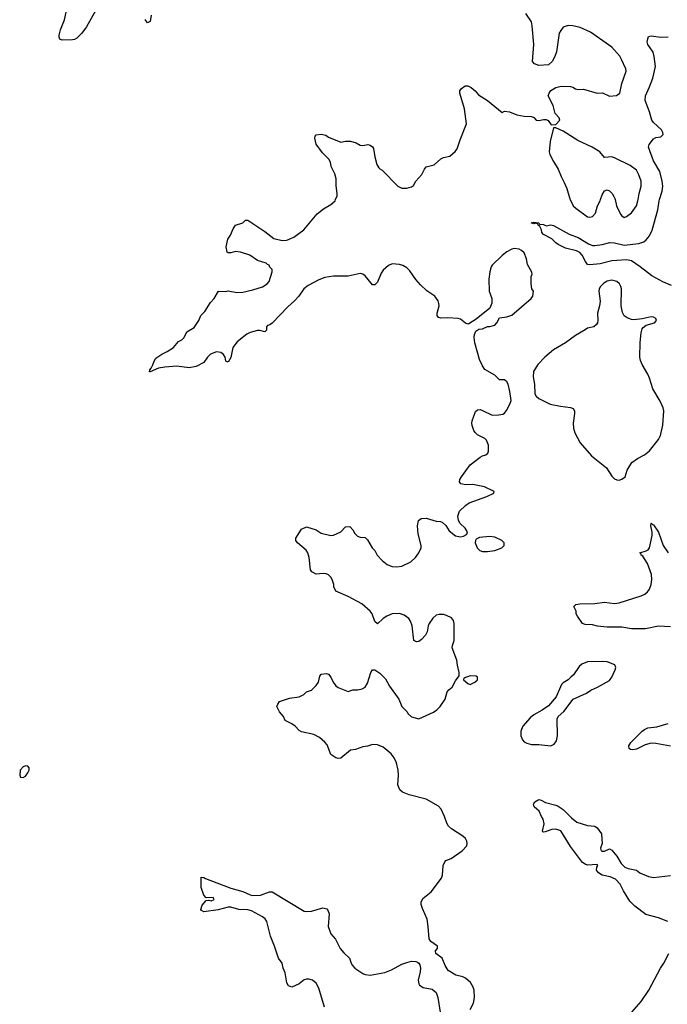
# Model space of a CAD drawing. Header units: inches. Extents: x 1954678 to 2060271, y 904822 to 1016299.
# Tile 335 of 403: x 2040383 to 2045683, y 953413 to 961472. Entities that reach past the tile are written whole.
import ezdxf

# ---------------------------------------------------------------- set-up
doc = ezdxf.new("R2010")
doc.units = ezdxf.units.IN
doc.header["$MEASUREMENT"] = 0
doc.layers.add('C0945', color=7, linetype='Continuous')
doc.layers.add('C0946', color=7, linetype='Continuous')

msp = doc.modelspace()

# ---------------------------------------------------------------- linework, layer by layer
at = {"layer": 'C0945', "color": 5}
for points, elevation in [([(2044069.5, 953370), (2044096.1, 953423.9), (2044105.1, 953470), (2044102, 953530), (2044094.9, 953554.9), (2044072.6, 953592.6), (2044030, 953627.3), (2044010, 953637), (2043952.1, 953652.1), (2043889.4, 953689.4), (2043864, 953730), (2043839.3, 953790), (2043789.2, 953830), (2043785.2, 953850), (2043801.2, 953870), (2043801.2, 953890), (2043747.3, 953927.3), (2043733.6, 953950), (2043726.6, 954050), (2043717.2, 954110), (2043678, 954198), (2043669.7, 954230), (2043669.7, 954250), (2043681.8, 954278.2), (2043750, 954334.4), (2043834.6, 954445.4), (2043842.2, 954470), (2043848.3, 954550), (2043860.7, 954579.3), (2043870, 954590.4), (2043913.1, 954606.9), (2044005.2, 954670), (2044041.2, 954710), (2044046, 954730), (2044042.7, 954750), (2044032.3, 954770), (2044009.2, 954790), (2043916, 954850), (2043892.7, 954872.7), (2043877.1, 954897.1), (2043860.5, 954950), (2043831, 955011), (2043810, 955036.2), (2043710, 955091.6), (2043570, 955126.6), (2043516, 955150), (2043494.5, 955170), (2043476.2, 955210), (2043482.9, 955290), (2043479.7, 955330), (2043467.1, 955390), (2043448.4, 955430), (2043422.8, 955462.8), (2043357.1, 955517.1), (2043310, 955538.4), (2043270, 955539.2), (2043230, 955526.4), (2043190, 955520.4), (2043130, 955499.7), (2043090, 955494), (2043010, 955429.3), (2042990, 955425.2), (2042969.4, 955429.4), (2042930, 955458), (2042898, 955538), (2042880.1, 955560.1), (2042837.1, 955597.1), (2042790, 955622), (2042690, 955642.7), (2042670, 955653.2), (2042636, 955690), (2042610, 955709.4), (2042556.4, 955736.4), (2042542, 955770), (2042510, 955808), (2042488, 955850), (2042495.3, 955870), (2042510, 955890.8), (2042590, 955919.3), (2042670, 955930.8), (2042708.7, 955950), (2042730, 955971), (2042770, 955984.7), (2042810, 956022.8), (2042829.4, 956050), (2042840.2, 956099.8), (2042850, 956116), (2042890, 956120.7), (2042910, 956114.8), (2042930, 956091.3), (2042948, 956050), (2042970, 956019.1), (2042990, 956005.5), (2043070, 955974.8), (2043110, 955986.8), (2043150, 955987.3), (2043185.6, 955994.4), (2043208.7, 956010), (2043230, 956042), (2043255.3, 956130), (2043270, 956151.3), (2043289, 956151), (2043330, 956124.7), (2043377.5, 956077.5), (2043410, 956018), (2043486.8, 955910), (2043511, 955850), (2043550.5, 955810.5), (2043562.8, 955790), (2043590, 955767.7), (2043650, 955751), (2043770, 955804), (2043797.2, 955822.8), (2043824, 955850), (2043864, 955910), (2043882, 955970), (2043893.6, 955986.4), (2043922, 956010), (2043950, 956062), (2043978, 956102), (2043979, 956130), (2043965.2, 956190), (2043961.2, 956230), (2043920.9, 956330), (2043923.7, 956350), (2043939.5, 956390), (2043939.6, 956530), (2043933.9, 956553.9), (2043916.1, 956576.1), (2043876.1, 956596.1), (2043850, 956603.6), (2043814.9, 956605.1), (2043790, 956598), (2043765.1, 956574.9), (2043734.4, 956530), (2043724.9, 956510), (2043717.3, 956462.7), (2043704.1, 956435.9), (2043670, 956399), (2043650, 956384), (2043630, 956379), (2043609, 956390), (2043595.6, 956510), (2043580.7, 956550), (2043566.6, 956570), (2043530, 956597.6), (2043490, 956611.5), (2043430, 956609.4), (2043386, 956590), (2043356, 956570), (2043310, 956528), (2043290, 956548), (2043266, 956610), (2043251.5, 956631.5), (2043184, 956690), (2043071.9, 956751.9), (2042970, 956795.3), (2042954, 956830), (2042953.2, 956850), (2042939, 956890), (2042928.7, 956910), (2042910, 956928.7), (2042890, 956937.2), (2042870, 956939), (2042810, 956934), (2042772.5, 956952.5), (2042762.7, 956970), (2042752.3, 957070), (2042740.9, 957110), (2042726, 957130), (2042655.3, 957190), (2042642, 957210), (2042642, 957230), (2042690, 957302), (2042730, 957322), (2042810, 957296), (2042850.9, 957270.9), (2042930, 957251.3), (2042950, 957252), (2043010, 957281), (2043050, 957321), (2043084.7, 957324.7), (2043110, 957298), (2043126, 957266), (2043146, 957246), (2043170, 957237.3), (2043210, 957234), (2043230, 957216), (2043266, 957150), (2043287.9, 957127.9), (2043307.7, 957090), (2043350, 957044.9), (2043390, 957013), (2043410, 957003.8), (2043430, 956997.1), (2043470, 956993), (2043510, 957000.5), (2043583.9, 957036.1), (2043621.2, 957070), (2043649.2, 957110), (2043669, 957150), (2043669, 957170), (2043643.3, 957263.3), (2043638, 957330), (2043647, 957373), (2043668, 957390), (2043710, 957393.4), (2043790, 957366.8), (2043825.4, 957365.4), (2043839.8, 957359.8), (2043871.1, 957331.1), (2043898, 957290), (2043950, 957247.3), (2043990, 957238.8), (2044016, 957244), (2044040.4, 957259.6), (2044048, 957270), (2044042, 957290), (2044028.7, 957310), (2043988, 957350), (2043973.6, 957373.6), (2043968.9, 957408.9), (2043981.2, 957450), (2044030, 957496), (2044061.5, 957518.5), (2044206, 957570), (2044262, 957598), (2044266, 957610), (2044186, 957650), (2044090.9, 957669.1), (2044030, 957666.6), (2044006, 957670), (2043993.6, 957673.6), (2043982, 957690), (2043985.2, 957710), (2043997.2, 957730), (2044069.2, 957830), (2044150, 957890.8), (2044170, 957902.8), (2044198, 957910), (2044214.6, 957925.4), (2044220.4, 957939.6), (2044219, 957990), (2044204, 958030), (2044190, 958044), (2044130, 958074), (2044110, 958094), (2044099.3, 958110), (2044086.6, 958150), (2044082.7, 958170), (2044086, 958190), (2044114, 958266), (2044130, 958278), (2044150, 958281), (2044170, 958274.8), (2044250, 958236), (2044303.1, 958236.9), (2044336.5, 958243.5), (2044350, 958251.3), (2044366.6, 958273.4), (2044394.2, 958325.8), (2044404.1, 958355.9), (2044394.5, 958430), (2044379.3, 958490), (2044370, 958508.7), (2044350, 958524), (2044310, 958524), (2044270, 958562), (2044190, 958608.7), (2044170, 958638), (2044145.2, 958690), (2044106.6, 958826.6), (2044101.2, 958870), (2044104.7, 958895.3), (2044116.4, 958923.6), (2044140.4, 958939.6), (2044170, 958942), (2044210, 958962), (2044230, 958962), (2044270, 958972), (2044288, 958990), (2044310, 959032), (2044370, 959041), (2044410, 959054.8), (2044568.7, 959190), (2044582, 959210), (2044588, 959250), (2044575.3, 959270), (2044569, 959310), (2044569.3, 959369.3), (2044576, 959390), (2044572.7, 959407.3), (2044539.7, 959470), (2044530, 959515.3), (2044510, 959564), (2044490, 959583.7), (2044470, 959594), (2044430, 959598.4), (2044410, 959593.6), (2044370, 959573.3), (2044330, 959541.6), (2044250, 959462.9), (2044241.7, 959450), (2044230.3, 959410), (2044222, 959350), (2044223.8, 959250), (2044247.7, 959190), (2044246.8, 959153.2), (2044231.3, 959110), (2044119.8, 959020.2), (2044057.3, 958982.7), (2044050, 958981.2), (2044030, 958989), (2043990, 959021.2), (2043970, 959026), (2043886.6, 959033.4), (2043829.4, 959029.4), (2043810, 959034), (2043799.3, 959050), (2043798, 959070), (2043815.1, 959130), (2043812.7, 959150), (2043806.6, 959170), (2043779.3, 959210), (2043714.5, 959254.5), (2043662, 959302), (2043624.6, 959344.6), (2043575.9, 959415.9), (2043550, 959441.3), (2043519.4, 959459.4), (2043490, 959469.8), (2043430, 959472.9), (2043400.1, 959459.9), (2043356.8, 959423.2), (2043341.4, 959398.6), (2043310, 959324.5), (2043290, 959302), (2043270, 959302), (2043210, 959375.6), (2043190, 959389.6), (2043170, 959395.8), (2043070, 959374), (2042950, 959372.3), (2042878.9, 959361.1), (2042830, 959343.1), (2042742.6, 959297.4), (2042707, 959270), (2042667, 959210), (2042632, 959170), (2042578, 959122), (2042450, 958989.4), (2042430, 958974), (2042411.1, 958968.9), (2042402, 958958), (2042402, 958930), (2042390, 958918), (2042349.3, 958929.3), (2042330, 958929.4), (2042270, 958913), (2042241.5, 958898.5), (2042163.7, 958836.3), (2042126.4, 958790), (2042110, 958708), (2042090, 958668), (2042070, 958678), (2042063.7, 958710), (2042050, 958733.2), (2042029.5, 958749.5), (2041994.5, 958754.5), (2041944.2, 958735.8), (2041918.4, 958710), (2041890, 958666.6), (2041826.2, 958633.8), (2041770, 958623.6), (2041670, 958637.6), (2041570, 958629.7), (2041519.9, 958620.1), (2041450, 958589.3), (2041446, 958590), (2041447.3, 958607.3), (2041459.3, 958620.7), (2041473.2, 958646.8), (2041482, 958678), (2041498, 958702), (2041544.7, 958735.3), (2041590, 958756), (2041642, 958790), (2041682, 958838), (2041708.9, 958851.1), (2041728, 958870), (2041750, 958918), (2041810, 958952), (2041848.7, 959010), (2041864, 959050), (2041896.6, 959083.4), (2041943.2, 959156.8), (2041975.3, 959190), (2042010, 959251.3), (2042070, 959246.8), (2042090, 959254), (2042159.3, 959239.3), (2042210, 959242), (2042290, 959261.3), (2042370, 959287.2), (2042407.3, 959310), (2042425.6, 959330), (2042449, 959409), (2042448.7, 959428.7), (2042430, 959448), (2042423.1, 959463.1), (2042410, 959469), (2042400.2, 959480.2), (2042330, 959502.4), (2042265.6, 959545.6), (2042190.9, 959569.1), (2042150, 959574), (2042110, 959564), (2042090, 959564), (2042082, 959570), (2042073.6, 959613.6), (2042085.1, 959674.9), (2042108.7, 959710), (2042130, 959762), (2042150, 959791.3), (2042208.9, 959811.1), (2042230, 959831.3), (2042250, 959831.3), (2042390, 959739.1), (2042462.9, 959682.9), (2042530, 959665.5), (2042570, 959666.7), (2042627, 959693), (2042707.6, 959752.4), (2042817.1, 959882.9), (2042870, 959923), (2042930, 959958.8), (2042964, 959990), (2042968.3, 960000)], 580), ([(2045716.7, 959296.7), (2045647.4, 959327.4), (2045556.2, 959376.2), (2045461.1, 959450), (2045390, 959498), (2045350, 959507), (2045270, 959502.7), (2045230, 959497.7), (2045132.9, 959472.9), (2045050, 959466), (2045029.6, 959469.6), (2045013, 959493), (2044986.4, 959546.4), (2044966.6, 959566.6), (2044940, 959580), (2044850, 959602.3), (2044790, 959633), (2044770, 959646.6), (2044738.7, 959678.7), (2044670, 959715.1), (2044657, 959730), (2044653.6, 959753.6), (2044639, 959779), (2044626, 959790), (2044622, 959802), (2044606, 959806), (2044590, 959802), (2044569.2, 959810.8), (2044590, 959816), (2044632, 959810), (2044638, 959798), (2044670, 959794.8), (2044690, 959784.7), (2044730, 959792.7), (2044750, 959787.3), (2044878.3, 959718.3), (2044952.7, 959690), (2045038.1, 959638.1), (2045070, 959625.4), (2045090, 959624.1), (2045150, 959633.7), (2045211.7, 959648.3), (2045250, 959646.2), (2045330, 959627.7), (2045450, 959640.7), (2045490, 959653.1), (2045510, 959670.3), (2045536.2, 959703.8), (2045557.7, 959750), (2045604.6, 959915.4), (2045615.3, 959990), (2045618.3, 960000)], 560), ([(2044888.1, 960000), (2044913, 959950), (2044933.4, 959930), (2045030, 959859.5), (2045050, 959857), (2045070, 959862), (2045095.8, 959890), (2045111.5, 959948.5), (2045132.7, 959990), (2045136.3, 960000)], 580), ([(2045256.4, 960000), (2045268.2, 959950), (2045299.9, 959879.9), (2045310, 959866.8), (2045330, 959854), (2045350, 959860.7), (2045390, 959892.7), (2045429.7, 959950), (2045442.6, 959990), (2045444.2, 960000)], 580), ([(2045710, 956504.2), (2045609.8, 956509.8), (2045505.5, 956485.5), (2045390, 956485.7), (2045310, 956499.7), (2045190, 956499.5), (2045110.4, 956509.6), (2045070, 956519.5), (2045010, 956522.7), (2044989.6, 956529.7), (2044949, 956590), (2044938, 956610), (2044938, 956630), (2044918, 956670), (2044934.6, 956685.4), (2044967.6, 956692.4), (2045090, 956695.3), (2045170, 956704.9), (2045250, 956694.3), (2045290, 956699.6), (2045470, 956756.2), (2045498.7, 956770), (2045519.7, 956790), (2045535.8, 956810), (2045551, 956850), (2045556.8, 956890), (2045554.5, 956930), (2045521, 957021), (2045482.5, 957082.5), (2045469.2, 957090), (2045464.7, 957104.7), (2045458, 957110), (2045510, 957124), (2045525.6, 957134.4), (2045537, 957150), (2045558.4, 957250), (2045558.4, 957278.4), (2045546.6, 957330), (2045550, 957350.7), (2045560.7, 957340.7), (2045570, 957338.8), (2045610, 957278.8), (2045648.5, 957170), (2045688.4, 957110)], 560), ([(2045710, 955525.7), (2045590, 955548.5), (2045550, 955549.8), (2045501.6, 955538.4), (2045430, 955502.4), (2045396.5, 955496.5), (2045380.2, 955500.2), (2045370, 955508), (2045369, 955530), (2045383.3, 955556.7), (2045478, 955650), (2045496.1, 955663.9), (2045524.2, 955675.8), (2045596.6, 955683.4), (2045690, 955712)], 560), ([(2045686, 954090), (2045610, 954121), (2045507.5, 954147.5), (2045416.4, 954216.4), (2045377.3, 954257.3), (2045323.4, 954343.4), (2045296.8, 954396.8), (2045258.3, 954438.3), (2045215.4, 954455.4), (2045150, 954469.8), (2045119.5, 954490), (2045104.5, 954510), (2045105.2, 954534.8), (2045114, 954550), (2045110, 954558), (2045030, 954553.3), (2045010, 954559.7), (2044990, 954573.6), (2044890, 954705.1), (2044810, 954834), (2044770, 954848.2), (2044737.2, 954842.8), (2044684.1, 954824.1), (2044670, 954821.2), (2044664.5, 954824.5), (2044661.2, 954830), (2044674, 954890), (2044667.6, 954927.6), (2044652.3, 954950), (2044634, 954994), (2044593.2, 955030), (2044589, 955051), (2044598, 955070), (2044630, 955091), (2044650, 955084.7), (2044684.5, 955064.5), (2044770, 955044), (2044790, 955036.3), (2044830, 955008), (2044899.7, 954939.7), (2044943.6, 954903.6), (2045030, 954876), (2045090.2, 954870.2), (2045110, 954858), (2045144, 954810), (2045150.5, 954730), (2045137.3, 954690), (2045142, 954670), (2045150, 954666), (2045170, 954666.8), (2045210, 954686), (2045230, 954674.8), (2045270, 954624.9), (2045305.8, 954565.8), (2045336, 954536), (2045363.6, 954523.6), (2045430, 954510.4), (2045458.8, 954490), (2045530, 954458.9), (2045570, 954450.3), (2045710, 954469)], 560), ([(2042876.9, 953390), (2042830, 953546), (2042810, 953585.6), (2042779.3, 953610), (2042750, 953618.4), (2042730, 953619.5), (2042710, 953612.3), (2042670, 953580.9), (2042610, 953554), (2042583.7, 953563.7), (2042570, 953588), (2042556.2, 953670), (2042538.4, 953710), (2042529.6, 953749.6), (2042500.7, 953790), (2042467.1, 953890), (2042434, 953970), (2042404.6, 954090), (2042391.9, 954111.9), (2042369.8, 954130), (2042279.5, 954179.5), (2042250, 954185.8), (2042176, 954190), (2042110, 954208.7), (2042090, 954208.2), (2042007.1, 954187.1), (2041890, 954169.7), (2041870, 954181.2), (2041864.5, 954190), (2041875.9, 954224.1), (2041910, 954262), (2041930, 954266), (2041950, 954261), (2041973.2, 954270), (2041967.3, 954287.3), (2041910, 954286), (2041890, 954306), (2041867, 954370), (2041866.6, 954453.4), (2041890, 954450.3), (2041902.3, 954442.3), (2042110, 954365.3), (2042210, 954337.3), (2042270, 954309), (2042290, 954304), (2042353.9, 954306.1), (2042426.5, 954333.5), (2042450, 954333.7), (2042710, 954176.5), (2042730, 954172.4), (2042770, 954175.6), (2042863.4, 954203.4), (2042895.8, 954195.8), (2042905.2, 954185.2), (2042914.9, 954154.9), (2042908.5, 954051.5), (2042928.7, 953990), (2042966.4, 953946.4), (2043005.3, 953870), (2043034.8, 953834.8), (2043083.1, 953790), (2043094.6, 953750), (2043105.3, 953730), (2043124.6, 953710), (2043190, 953665.6), (2043210, 953657.6), (2043250, 953652.6), (2043370, 953672.6), (2043425.4, 953694.6), (2043510, 953741.3), (2043550, 953755.3), (2043590, 953765.5), (2043624, 953764), (2043638.5, 953758.5), (2043650, 953751), (2043657.5, 953737.5), (2043663, 953710), (2043661.1, 953678.9), (2043644.9, 953610), (2043650, 953582), (2043656, 953570), (2043684.7, 953550), (2043757.6, 953537.6), (2043790.4, 953510.4), (2043803.8, 953470), (2043823.1, 953350)], 580), ([(2045392.8, 953350), (2045470, 953437.1), (2045532.2, 953530), (2045626.6, 953710), (2045654.7, 953750), (2045696.2, 953830)], 560)]:
    msp.add_lwpolyline(points, dxfattribs=dict(at, elevation=elevation))
for points, elevation in [([(2045230, 959340.9), (2045190, 959332.9), (2045163.1, 959316.9), (2045135.8, 959290), (2045126, 959270), (2045122.4, 959250), (2045132.5, 959167.5), (2045128, 959130), (2045110.5, 959070), (2045113.7, 959006.3), (2045110.8, 958990), (2045102.5, 958977.5), (2045080.7, 958959.3), (2045030, 958946.6), (2045010, 958935.1), (2044931.9, 958888.1), (2044850, 958826.6), (2044750, 958769.6), (2044680.4, 958710), (2044623.8, 958650), (2044587.1, 958592.9), (2044584.4, 958550), (2044595.8, 958490), (2044599.1, 958410), (2044610.7, 958390), (2044630, 958370.7), (2044725.3, 958325.3), (2044808.8, 958308.8), (2044890, 958299.1), (2044911.3, 958290), (2044922.8, 958270), (2044924, 958250), (2044912.7, 958170), (2044914, 958130), (2044925.7, 958090), (2044970, 958008.2), (2045063.4, 957903.4), (2045185.4, 957805.4), (2045230, 957736.3), (2045250, 957715.5), (2045270, 957706.4), (2045290, 957704.4), (2045310, 957710.5), (2045338, 957730), (2045355.5, 957784.4), (2045392.3, 957847.7), (2045438.6, 957881.4), (2045495.3, 957910), (2045537.2, 957942.8), (2045610, 958036), (2045626.6, 958070), (2045647.2, 958152.8), (2045655.1, 958270), (2045650, 958295.3), (2045625.1, 958350), (2045563.7, 958450), (2045538, 958538), (2045524.5, 958570), (2045476.2, 958650), (2045463.3, 958683.3), (2045458.7, 958710), (2045460.9, 958830), (2045469.3, 958910.7), (2045478, 958942), (2045485.6, 958954.4), (2045510, 958971.3), (2045578, 958990), (2045594, 959010), (2045590, 959026), (2045570, 959037.2), (2045550, 959041.2), (2045475.9, 959024.1), (2045410, 959017), (2045390, 959019.5), (2045353.3, 959033.3), (2045330, 959049.3), (2045315.6, 959075.6), (2045304.7, 959130), (2045306.9, 959270), (2045302, 959290), (2045290.8, 959310.8), (2045270.7, 959330.7)], 580), ([(2044230, 957242.7), (2044145.4, 957234.6), (2044119.6, 957220.4), (2044112, 957210), (2044111.3, 957190), (2044126, 957150), (2044147.9, 957127.9), (2044170, 957118.8), (2044210, 957118.8), (2044270, 957127.3), (2044328, 957150), (2044348, 957170), (2044348, 957190), (2044328, 957210), (2044270, 957237.2)], 580), ([(2045150, 956219.5), (2045030, 956216.2), (2044983.7, 956196.3), (2044961.3, 956178.7), (2044914, 956110), (2044894, 956090), (2044871.7, 956068.3), (2044830, 956043.5), (2044816.5, 956030), (2044774, 955930), (2044710, 955857.2), (2044658.8, 955821.2), (2044590, 955782.7), (2044561.4, 955758.6), (2044499.1, 955690), (2044483, 955650), (2044483, 955610), (2044497.5, 955577.5), (2044510, 955562.8), (2044532, 955550), (2044570, 955540.7), (2044630, 955540.5), (2044730, 955527.7), (2044757.5, 955542.5), (2044777.2, 955570), (2044785.2, 955610), (2044781.2, 955750), (2044789, 955770), (2044835.1, 955810), (2044912.7, 955910), (2045020.1, 955959.9), (2045056.3, 955983.7), (2045111.2, 956008.8), (2045210, 956064), (2045229.3, 956090), (2045257.2, 956150), (2045261.2, 956170), (2045252.5, 956192.5), (2045190, 956216)], 580), ([(2044070, 956102), (2044018, 956082), (2044014, 956070), (2044050, 956038), (2044070, 956031.3), (2044090, 956041), (2044108, 956050), (2044128, 956070), (2044128, 956090), (2044119, 956099)], 580), ([(2040430, 955364), (2040410, 955357.2), (2040387.7, 955330), (2040382.8, 955290), (2040390, 955272), (2040410, 955271), (2040430, 955280.7), (2040450, 955306.8), (2040460.9, 955330), (2040459, 955350), (2040450, 955362)], 620)]:
    msp.add_lwpolyline(points, close=True, dxfattribs=dict(at, elevation=elevation))
at = {"layer": 'C0946', "color": 5}
for points, elevation in [([(2041006.4, 961550), (2040930, 961415.1), (2040890, 961362), (2040850, 961321.2), (2040830, 961309.2), (2040813.7, 961306.3), (2040730, 961304.5), (2040712.5, 961312.5), (2040705.2, 961330), (2040706.3, 961346.3), (2040718, 961390), (2040748.4, 961470), (2040779.7, 961610)], 580), ([(2041459.3, 961510), (2041450, 961458), (2041430, 961448), (2041410, 961475.3)], 580), ([(2042968.3, 960000), (2042981.2, 960030), (2042981.2, 960050), (2042972.5, 960112.5), (2042972, 960170), (2042962.9, 960210), (2042932.7, 960270), (2042925.6, 960305.6), (2042914, 960330), (2042861.6, 960381.6), (2042810, 960454), (2042797.2, 960502.8), (2042800.2, 960519.8), (2042809, 960531), (2042850, 960534.8), (2042887.1, 960527.1), (2042910, 960511.3), (2043010, 960471), (2043050, 960478.8), (2043090, 960478.8), (2043135.3, 960464.7), (2043170, 960446.8), (2043190, 960442.8), (2043230.8, 960450.8), (2043250, 960446), (2043270, 960431.3), (2043278, 960418), (2043288, 960350), (2043306.2, 960286.2), (2043321.1, 960261.1), (2043330.5, 960250.5), (2043350, 960240.7), (2043476.3, 960110), (2043510, 960093.7), (2043550, 960094), (2043590, 960104.4), (2043605.8, 960114.2), (2043626, 960150), (2043674, 960206), (2043694.5, 960250), (2043710, 960267.7), (2043775.6, 960284.4), (2043830, 960334), (2043850, 960344), (2043903.2, 960356.8), (2043946.3, 960393.7), (2043963.2, 960416.8), (2043986.6, 960490), (2044038.7, 960621.3), (2044023.6, 960743.6), (2043985.2, 960870), (2043984, 960890), (2043999, 960910), (2044028.7, 960930), (2044050.6, 960930.6), (2044076.8, 960916.8), (2044110.5, 960890.5), (2044138, 960858), (2044210.6, 960810.6), (2044330, 960712), (2044350, 960724.7), (2044390, 960717.3), (2044450, 960694.8), (2044510, 960682.8), (2044570, 960681), (2044590, 960671), (2044610, 960651), (2044630, 960646.8), (2044670, 960656), (2044690, 960656), (2044706.4, 960646.4), (2044732.7, 960612.7), (2044770, 960614), (2044802, 960650), (2044798, 960670), (2044765.6, 960705.6), (2044749, 960770), (2044709, 960850), (2044715.3, 960870), (2044730, 960892), (2044770, 960918), (2044812.9, 960927.1), (2044890, 960926), (2044910, 960921), (2044930, 960906), (2044950, 960901), (2044995.5, 960904.5), (2045110, 960871.7), (2045152.8, 960872.8), (2045210, 960846.3), (2045267.6, 960852.4), (2045295.1, 960870), (2045311.3, 960950), (2045347.3, 961050), (2045342.9, 961070), (2045307.3, 961147.3), (2045293.5, 961173.5), (2045230, 961247.6), (2045054.5, 961370), (2044970, 961407.6), (2044910, 961421.7), (2044870, 961423.6), (2044831, 961410), (2044810, 961384), (2044798.8, 961361.2), (2044774.9, 961210), (2044762, 961170), (2044740.7, 961130), (2044710, 961102.7), (2044630, 961098), (2044595.3, 961110), (2044579.3, 961130), (2044591.6, 961270), (2044576.6, 961423.4), (2044570, 961454), (2044523.7, 961523.7)], 580), ([(2045618.3, 960000), (2045639.8, 960070), (2045646.2, 960110), (2045641.1, 960150), (2045621.6, 960230), (2045570, 960316.2), (2045529.6, 960430), (2045534.3, 960450), (2045570, 960497), (2045590, 960508.7), (2045630, 960514.3), (2045648.2, 960531.8), (2045646.4, 960550), (2045634.2, 960570), (2045570, 960629.8), (2045555.5, 960650), (2045537.3, 960717.3), (2045502.5, 960810), (2045503.9, 960850), (2045538.3, 960921.7), (2045564.8, 960995.2), (2045587.4, 961090), (2045576.2, 961170), (2045565.8, 961205.8), (2045523.7, 961270), (2045519, 961290), (2045523.1, 961316.9), (2045530, 961334), (2045550, 961341), (2045630, 961330.7), (2045689.1, 961330.9)], 560), ([(2045444.2, 960000), (2045452.4, 960050), (2045468.5, 960110), (2045468.5, 960150), (2045450, 960202.7), (2045430, 960239.5), (2045380.1, 960280.1), (2045250, 960342), (2045230, 960349.4), (2045170, 960345.2), (2045129.6, 960389.6), (2045069, 960430), (2044950, 960484.5), (2044830, 960559), (2044770, 960586), (2044750, 960586), (2044724.5, 960475.5), (2044715.5, 960390), (2044720.5, 960370), (2044750, 960310.8), (2044788.2, 960250), (2044812.7, 960190), (2044839.9, 960139.9), (2044860.4, 960090), (2044885.4, 960005.4), (2044888.1, 960000)], 580), ([(2045136.3, 960000), (2045150, 960038), (2045170, 960070.8), (2045190, 960081), (2045210, 960071), (2045230.5, 960050.5), (2045245.8, 960025.8), (2045254, 960010), (2045256.4, 960000)], 580)]:
    msp.add_lwpolyline(points, dxfattribs=dict(at, elevation=elevation))

doc.saveas('drawing.dxf')
